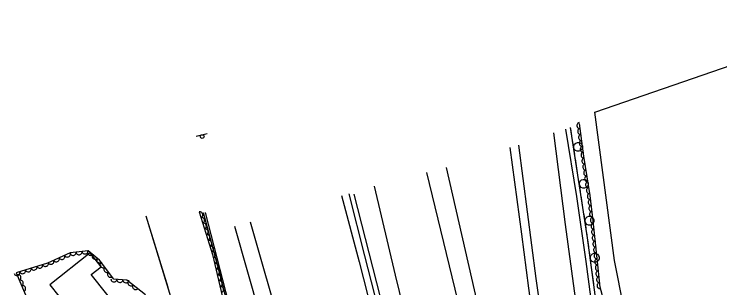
# Model space of a CAD drawing. Extents: x 1746719 to 1766531, y 631721 to 662391.
# Drawn here: x 1753576 to 1754048.2, y 651822.6 to 652005.8 of the extents above; entities that cross this region are included whole.
import ezdxf

# ---------------------------------------------------------------- set-up
doc = ezdxf.new("R2010")
doc.units = 0
for name, color, linetype in [('SURVEY - AERIAL SURVEY - Photo Control - Points - Elevations', 7, 'Continuous'), ('SURVEY - AERIAL SURVEY - Photo Control - Points - Locators', 7, 'Continuous'), ('SURVEY - AERIAL SURVEY - Photo Control - Points - Numbers', 7, 'Continuous'), ('SURVEY - AERIAL SURVEY - Photo Control with Text', 7, 'Continuous'), ('SURVEY - CENTERLINE - Existing Roads Curve Text', 7, 'Continuous'), ('SURVEY - CONTROL - Grid', 7, 'Continuous')]:
    doc.layers.add(name, color=color, linetype=linetype)

msp = doc.modelspace()

# ---------------------------------------------------------------- linework, layer by layer
at = {"layer": 'SURVEY - AERIAL SURVEY - Photo Control - Points - Elevations'}
for points in [[(1753944.83, 651928.95), (1753952.21, 651883.69), (1753958.42, 651840.35), (1753965.12, 651789.61), (1753976.49, 651712.42), (1753982.86, 651673.43), (1753989.3, 651630.05), (1753999.61, 651567.77), (1754012.04, 651504.42), (1754022.28, 651453.88), (1754033.75, 651397.52), (1754044.29, 651345.29), (1754057.61, 651281.43), (1754072.82, 651206.04)], [(1753936.87, 651926.35), (1753944.6, 651865.12), (1753950.74, 651820.59), (1753957.41, 651772.23), (1753965.23, 651721.18), (1753973.44, 651670.2), (1753981.5, 651621.64), (1753988.03, 651583.18), (1753998.9, 651523.78), (1754010.93, 651459.97), (1754022.05, 651402.76), (1754034.51, 651340.74), (1754048.44, 651275.01), (1754063.35, 651204.56)], [(1753913.44, 651918.14), (1753925.09, 651828.85), (1753936.36, 651748.79), (1753952.06, 651651.73), (1753970.61, 651545.77), (1753983.61, 651476.45), (1753998.92, 651397.63), (1754011.4, 651335.08), (1754026.94, 651258.76), (1754039.38, 651201.31)], [(1753907.66, 651916.61), (1753915.53, 651858.68), (1753920.25, 651822.52), (1753923.77, 651796.5), (1753930.65, 651749), (1753939.25, 651688.44), (1753947.73, 651630.8), (1753931.13, 651627.37), (1753913.72, 651695.86), (1753895, 651773.69), (1753865.18, 651903.24)], [(1753963.71, 651451.07), (1753955.57, 651483.26), (1753935.59, 651563.21), (1753913.95, 651648.97), (1753895.33, 651722.66), (1753876.69, 651798.75), (1753852.09, 651899.89)], [(1753816.84, 651890.61), (1753830.85, 651831.07), (1753849.61, 651754.68), (1753866.95, 651686.19), (1753887.01, 651606.61), (1753909.25, 651518.98), (1753929.48, 651433.33), (1753948.74, 651350.66), (1753973.86, 651243.1), (1753985.66, 651193.84)], [(1753794.98, 651884.53), (1753806.82, 651840.15), (1753821.01, 651784.89), (1753834.83, 651732.27), (1753860.34, 651631.97), (1753880.16, 651554.64), (1753901.48, 651468.39), (1753925.64, 651372.59), (1753946.08, 651291.56), (1753972.17, 651192.06)], [(1753733.96, 651866.94), (1753776.74, 651717.25), (1753802.2, 651617.13), (1753821.97, 651539.99), (1753843.26, 651453.86), (1753867.46, 651357.92), (1753887.97, 651276.61), (1753914.13, 651176.84)], [(1753723.39, 651863.92), (1753766.12, 651714.38), (1753791.54, 651614.41), (1753811.31, 651537.31), (1753832.59, 651451.19), (1753856.8, 651355.23), (1753877.32, 651273.87), (1753903.49, 651174.05)]]:
    msp.add_lwpolyline(points, dxfattribs=at)
at = {"layer": 'SURVEY - AERIAL SURVEY - Photo Control - Points - Locators'}
msp.add_lwpolyline([(1754060.26, 651396.75), (1754051.2, 651474.09), (1754042.77, 651523.73), (1754022.78, 651571.89), (1754020.43, 651612.05), (1754051.33, 651631.18), (1754041.47, 651657.49), (1754018.37, 651652), (1753998.55, 651691.46), (1753990.06, 651778.07), (1753977.76, 651840.93), (1753964.49, 651940.32), (1754154.76, 652005.85), (1754148.3, 651856.48), (1754146.83, 651717.33), (1754132.38, 651604), (1754109.23, 651558.36), (1754107.03, 651494.65), (1754118.81, 651430.22)], dxfattribs=at)
at = {"layer": 'SURVEY - AERIAL SURVEY - Photo Control - Points - Numbers'}
for points in [[(1753948.47, 651928.98), (1753948.31, 651929.99)], [(1754019.04, 651484.64), (1754010.72, 651527.47), (1754002.88, 651570.31), (1753994.1, 651618.08), (1753987.56, 651657), (1753981.38, 651698.42), (1753974.48, 651748.05), (1753967.91, 651794.87), (1753959.68, 651856.17), (1753948.31, 651929.99)], [(1753949.18, 651924.33), (1753948.47, 651928.98)], [(1753951.07, 651912.08), (1753949.67, 651921.17)], [(1753952.27, 651904.27), (1753951.56, 651908.91)], [(1753952.99, 651899.62), (1753952.27, 651904.27)], [(1753954.87, 651887.37), (1753953.47, 651896.46)], [(1753799.94, 651885.56), (1753810.5, 651844.2), (1753821.9, 651799.8), (1753839.06, 651731.78), (1753855.62, 651667.72), (1753872.26, 651603.05), (1753890.45, 651531.05), (1753906.57, 651466.95), (1753932.35, 651365.49), (1753954.46, 651278.36), (1753976.4, 651192.62)], [(1753803.22, 651885.31), (1753820.95, 651816.44), (1753833.87, 651765.85), (1753848.12, 651709.37), (1753866.6, 651636.42), (1753879.49, 651585.73), (1753898.23, 651511.96), (1753915.25, 651443.91), (1753931.92, 651378.33), (1753946.18, 651322.21), (1753967.15, 651242.27), (1753979.08, 651193.03)], [(1753956.08, 651879.56), (1753955.36, 651884.2)], [(1753956.79, 651874.91), (1753956.08, 651879.56)], [(1753703.75, 651873.05), (1753717.54, 651820.22), (1753736.79, 651745.77), (1753755.12, 651677.96), (1753771.54, 651615.12), (1753790.61, 651546.41), (1753820.14, 651430.11), (1753828.48, 651395.77), (1753838.52, 651352.89), (1753837.34, 651352.78), (1753818.9, 651430.81), (1753796.23, 651520.29), (1753782.9, 651570.04), (1753766.88, 651627.82), (1753754.29, 651677.05), (1753741.7, 651724.51), (1753730.14, 651767.33), (1753713.81, 651831.32), (1753702.74, 651872.76)], [(1753958.68, 651862.66), (1753957.28, 651871.75)], [(1753959.85, 651854.84), (1753959.68, 651856.17), (1753959.17, 651859.49)], [(1753960.48, 651850.19), (1753959.85, 651854.84)], [(1753962.13, 651837.9), (1753960.91, 651847.02)], [(1753963.18, 651830.07), (1753962.56, 651834.73)], [(1753963.81, 651825.41), (1753963.18, 651830.07)]]:
    msp.add_lwpolyline(points, dxfattribs=at)
for centre, start, end in [((1753953.34, 651917.03), 302.0197, 302.0057), ((1753957.15, 651892.32), 302.0197, 302.0057), ((1753960.95, 651867.62), 302.0197, 302.0057), ((1753964.5, 651842.81), 300.9166, 300.9026)]:
    msp.add_arc(centre, 3, start, end, dxfattribs=at)
at = {"layer": 'SURVEY - AERIAL SURVEY - Photo Control with Text'}
for points in [[(1753976.75, 651790.98), (1753968, 651823.11), (1753966.12, 651842.32), (1753963.45, 651867.6), (1753961.32, 651884.51), (1753957.24, 651910.78), (1753954.19, 651932.55)], [(1753699.75, 651873.5), (1753708.69, 651845.05), (1753721.94, 651788.69), (1753733.46, 651743.77), (1753745.26, 651698.47), (1753758.47, 651650.75), (1753769.58, 651611.97), (1753785.51, 651554.44), (1753799.95, 651501.83), (1753807.33, 651473.18), (1753821.86, 651411.8), (1753831.88, 651358.5), (1753837.25, 651338.18), (1753845.02, 651325.52), (1753860.99, 651321.27), (1753869.58, 651292.66), (1753879.85, 651272.68), (1753882.25, 651254.73), (1753895.38, 651220.36), (1753900.55, 651192.39), (1753899.98, 651183.91)], [(1753663.96, 651818.1), (1753651.55, 651827.89), (1753642.82, 651828.47), (1753633.25, 651841.23), (1753625.65, 651847.48), (1753613.57, 651846.02), (1753598.28, 651839.27), (1753577.4, 651832.68), (1753587.91, 651807.85)]]:
    msp.add_lwpolyline(points, dxfattribs=at)
for centre, major_axis in [((1753954.36, 651931.28), (-0.28, 1.98)), ((1753954.92, 651927.32), (-0.28, 1.98)), ((1753955.47, 651923.36), (-0.28, 1.98)), ((1753956.03, 651919.4), (-0.28, 1.98)), ((1753956.59, 651915.44), (-0.28, 1.98)), ((1753957.14, 651911.48), (-0.28, 1.98)), ((1753957.74, 651907.52), (-0.31, 1.98)), ((1753958.36, 651903.57), (-0.31, 1.98)), ((1753958.97, 651899.62), (-0.31, 1.98)), ((1753959.59, 651895.66), (-0.31, 1.98)), ((1753960.2, 651891.71), (-0.31, 1.98)), ((1753960.81, 651887.76), (-0.31, 1.98)), ((1753961.41, 651883.8), (-0.25, 1.98)), ((1753961.91, 651879.84), (-0.25, 1.98)), ((1753962.41, 651875.87), (-0.25, 1.98)), ((1753700.35, 651871.59), (0.6, -1.91)), ((1753962.91, 651871.9), (-0.25, 1.98)), ((1753701.55, 651867.77), (0.6, -1.91)), ((1753702.75, 651863.96), (0.6, -1.91)), ((1753963.41, 651867.93), (-0.25, 1.98)), ((1753963.84, 651863.95), (-0.21, 1.99)), ((1753703.95, 651860.14), (0.6, -1.91)), ((1753964.26, 651859.98), (-0.21, 1.99)), ((1753705.15, 651856.32), (0.6, -1.91)), ((1753964.68, 651856), (-0.21, 1.99)), ((1753706.34, 651852.51), (0.6, -1.91)), ((1753965.09, 651852.02), (-0.21, 1.99)), ((1753615.52, 651846.25), (-1.99, -0.24)), ((1753619.49, 651846.73), (-1.99, -0.24)), ((1753623.46, 651847.21), (-1.99, -0.24)), ((1753627.04, 651846.34), (-1.55, 1.27)), ((1753707.54, 651848.69), (0.6, -1.91)), ((1753708.73, 651844.87), (0.46, -1.95)), ((1753965.51, 651848.04), (-0.21, 1.99)), ((1753604.39, 651841.97), (-1.83, -0.81)), ((1753608.05, 651843.58), (-1.83, -0.81)), ((1753611.71, 651845.2), (-1.83, -0.81)), ((1753630.13, 651843.8), (-1.55, 1.27)), ((1753633.22, 651841.26), (-1.55, 1.27)), ((1753709.64, 651840.98), (0.46, -1.95)), ((1753965.93, 651844.06), (-0.21, 1.99)), ((1753966.34, 651840.08), (-0.2, 1.99)), ((1753589.39, 651836.46), (-1.91, -0.6)), ((1753593.2, 651837.67), (-1.91, -0.6)), ((1753597.02, 651838.87), (-1.91, -0.6)), ((1753600.73, 651840.35), (-1.83, -0.81)), ((1753635.62, 651838.07), (-1.2, 1.6)), ((1753710.56, 651837.08), (0.46, -1.95)), ((1753966.73, 651836.1), (-0.2, 1.99)), ((1753577.94, 651832.85), (-1.91, -0.6)), ((1753581.76, 651834.05), (-1.91, -0.6)), ((1753585.57, 651835.26), (-1.91, -0.6)), ((1753638.02, 651834.87), (-1.2, 1.6)), ((1753640.42, 651831.67), (-1.2, 1.6)), ((1753711.48, 651833.19), (0.46, -1.95)), ((1753967.12, 651832.12), (-0.2, 1.99)), ((1753578.74, 651829.52), (0.78, -1.84)), ((1753580.3, 651825.83), (0.78, -1.84)), ((1753642.82, 651828.47), (-2, 0.13)), ((1753646.81, 651828.2), (-2, 0.13)), ((1753650.8, 651827.94), (-2, 0.13)), ((1753712.39, 651829.3), (0.46, -1.95)), ((1753713.31, 651825.4), (0.46, -1.95)), ((1753967.51, 651828.14), (-0.2, 1.99)), ((1753581.86, 651822.15), (0.78, -1.84)), ((1753654.1, 651825.88), (-1.57, 1.24)), ((1753657.24, 651823.4), (-1.57, 1.24)), ((1753714.22, 651821.51), (0.46, -1.95)), ((1753967.9, 651824.16), (-0.2, 1.99))]:
    msp.add_ellipse(centre, major_axis=major_axis, ratio=0.940188, start_param=0, end_param=3.141593, dxfattribs=at)
at = {"layer": 'SURVEY - CENTERLINE - Existing Roads Curve Text'}
for points in [[(1753664.19, 651870.89), (1753678.76, 651823.05)], [(1753664.19, 651870.89), (1753706.19, 651732.97), (1753716.43, 651695.94), (1753731.74, 651641.45), (1753748, 651584.89)]]:
    msp.add_lwpolyline(points, dxfattribs=at)
msp.add_lwpolyline([(1753667.62, 651781.09), (1753627.59, 651831.58), (1753634.21, 651836.82), (1753626.88, 651846.07), (1753599.91, 651824.69), (1753629.96, 651786.78), (1753627.65, 651784.95), (1753637.12, 651773.02), (1753639.66, 651775.03), (1753647.63, 651764.98), (1753648.9, 651765.99), (1753656.03, 651757), (1753672.99, 651770.45), (1753665.74, 651779.6)], close=True, dxfattribs=at)
at = {"layer": 'SURVEY - CONTROL - Grid'}
msp.add_line((1753697.88, 651924.1), (1753705.13, 651926.02), dxfattribs=at)
msp.add_circle((1753701.84, 651923.88), 1.25, dxfattribs=at)

doc.saveas('drawing.dxf')
